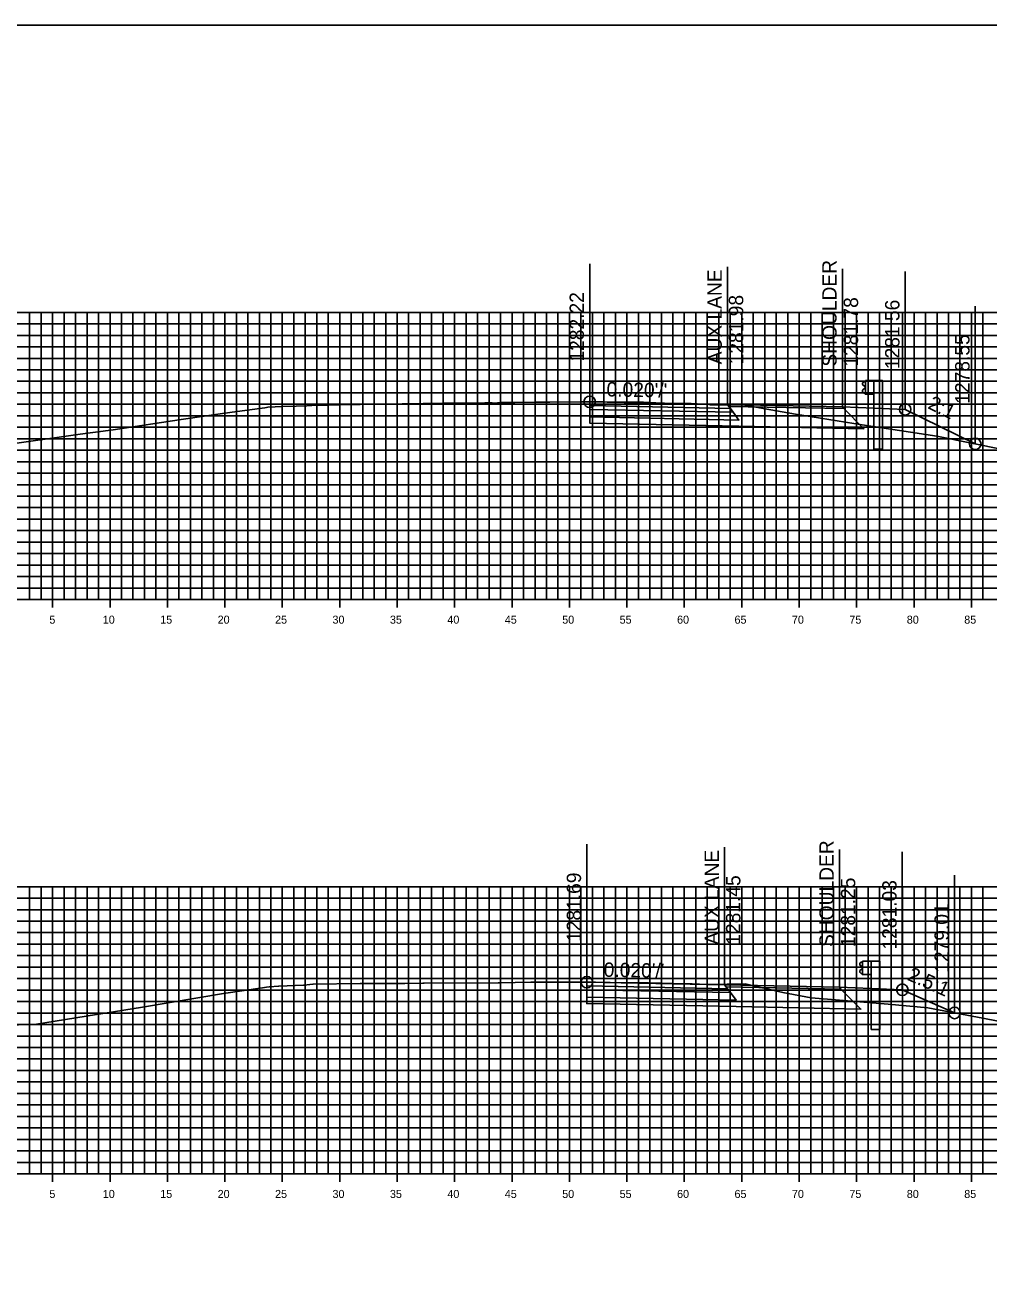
# Model space of a CAD drawing. Extents: x 674939 to 678919, y 750652 to 765176.
# Drawn here: x 678751.2 to 678835, y 763226.3 to 763336.3 of the extents above; entities that cross this region are included whole.
import ezdxf

# ---------------------------------------------------------------- set-up
doc = ezdxf.new("R2010")
doc.units = 0
for name, color, linetype in [('R_Alt Surface', 7, 'Continuous'), ('R_Axis', 7, 'Continuous'), ('R_Axis Annot', 7, 'Continuous'), ('R_Exist Surface', 7, 'Continuous'), ('R_Fin Surface', 7, 'Continuous'), ('R_Grid', 7, 'Continuous'), ('R_Guardrail', 7, 'Continuous'), ('R_No Plot', 7, 'Continuous'), ('R_Proposed Const Limits', 7, 'Continuous'), ('R_Xsect Elev', 7, 'Continuous'), ('R_Xsect Slope', 7, 'Continuous')]:
    doc.layers.add(name, color=color, linetype=linetype)

msp = doc.modelspace()

# ---------------------------------------------------------------- linework, layer by layer
at = {"layer": 'R_Alt Surface'}
for points in [[(678800.29, 763303.18), (678800.29, 763302.85), (678812.79, 763302.59), (678812.54, 763302.93)], [(678800.29, 763302.85), (678800.29, 763302.19), (678813.29, 763301.92), (678812.79, 763302.59)], [(678800.04, 763252.65), (678800.04, 763252.32), (678812.54, 763252.07), (678812.29, 763252.4)], [(678800.04, 763252.32), (678800.04, 763251.66), (678813.04, 763251.4), (678812.54, 763252.07)]]:
    msp.add_lwpolyline(points, close=True, dxfattribs=at)
for points in [[(678800.29, 763302.19), (678800.29, 763301.65), (678813.29, 763301.38), (678824.16, 763301.16), (678822.41, 763302.91)], [(678800.04, 763251.66), (678800.04, 763251.12), (678813.04, 763250.86), (678823.91, 763250.63), (678822.16, 763252.38)]]:
    msp.add_lwpolyline(points, dxfattribs=at)
at = {"layer": 'R_Axis'}
for p, q in [((678753.53, 763285.59), (678753.53, 763286.99)), ((678758.53, 763285.59), (678758.53, 763286.99)), ((678763.53, 763285.59), (678763.53, 763286.99)), ((678768.53, 763285.59), (678768.53, 763286.99)), ((678773.53, 763285.59), (678773.53, 763286.99)), ((678778.53, 763285.59), (678778.53, 763286.99)), ((678783.53, 763285.59), (678783.53, 763286.99)), ((678788.53, 763285.59), (678788.53, 763286.99)), ((678793.53, 763285.59), (678793.53, 763286.99)), ((678798.53, 763285.59), (678798.53, 763286.99)), ((678803.53, 763285.59), (678803.53, 763286.99)), ((678808.53, 763285.59), (678808.53, 763286.99)), ((678813.53, 763285.59), (678813.53, 763286.99)), ((678818.53, 763285.59), (678818.53, 763286.99)), ((678823.53, 763285.59), (678823.53, 763286.99)), ((678828.53, 763285.59), (678828.53, 763286.99)), ((678833.53, 763285.59), (678833.53, 763286.99)), ((678598.53, 763286.29), (678898.53, 763286.29)), ((678598.53, 763236.29), (678898.53, 763236.29)), ((678753.53, 763235.59), (678753.53, 763236.99)), ((678758.53, 763235.59), (678758.53, 763236.99)), ((678763.53, 763235.59), (678763.53, 763236.99)), ((678768.53, 763235.59), (678768.53, 763236.99)), ((678773.53, 763235.59), (678773.53, 763236.99)), ((678778.53, 763235.59), (678778.53, 763236.99)), ((678783.53, 763235.59), (678783.53, 763236.99)), ((678788.53, 763235.59), (678788.53, 763236.99)), ((678793.53, 763235.59), (678793.53, 763236.99)), ((678798.53, 763235.59), (678798.53, 763236.99)), ((678803.53, 763235.59), (678803.53, 763236.99)), ((678808.53, 763235.59), (678808.53, 763236.99)), ((678813.53, 763235.59), (678813.53, 763236.99)), ((678818.53, 763235.59), (678818.53, 763236.99)), ((678823.53, 763235.59), (678823.53, 763236.99)), ((678828.53, 763235.59), (678828.53, 763236.99)), ((678833.53, 763235.59), (678833.53, 763236.99))]:
    msp.add_line(p, q, dxfattribs=at)
at = {"layer": 'R_Exist Surface'}
for points in [[(678749, 763299.7), (678755.94, 763300.68), (678758.8, 763301.08), (678764.93, 763302), (678768.32, 763302.49), (678769.61, 763302.67), (678772.02, 763302.99), (678772.14, 763303.01), (678772.26, 763303.03), (678773.56, 763303.1), (678774.75, 763303.14), (678775.66, 763303.15), (678776.1, 763303.18), (678776.24, 763303.2), (678776.25, 763303.2), (678776.47, 763303.22), (678777.57, 763303.22), (678778.47, 763303.25), (678787.61, 763303.38), (678789.21, 763303.39), (678791.15, 763303.41), (678791.8, 763303.42), (678791.93, 763303.4), (678792.59, 763303.44), (678793.76, 763303.46), (678795.59, 763303.48), (678796.83, 763303.48), (678799.59, 763303.5), (678799.96, 763303.5), (678800.29, 763303.51), (678800.35, 763303.51), (678800.53, 763303.51), (678801.45, 763303.49), (678802.89, 763303.48), (678804.99, 763303.47), (678806.04, 763303.43), (678806.8, 763303.4), (678808.37, 763303.37), (678809.13, 763303.36), (678810.18, 763303.31), (678810.66, 763303.28), (678810.79, 763303.25), (678812.96, 763303.24), (678813.65, 763303.23), (678815.38, 763302.93), (678818.22, 763302.44), (678824, 763301.49), (678830.52, 763300.51), (678836.4, 763299.33)], [(678747.75, 763249.22), (678751.95, 763249.29), (678757.35, 763250.15), (678758.12, 763250.28), (678761.35, 763250.8), (678768.42, 763251.99), (678771.8, 763252.49), (678772.15, 763252.54), (678772.4, 763252.56), (678772.42, 763252.56), (678773.2, 763252.63), (678773.23, 763252.63), (678775.37, 763252.71), (678775.4, 763252.71), (678775.42, 763252.71), (678775.94, 763252.77), (678776.2, 763252.8), (678776.21, 763252.8), (678780.31, 763252.85), (678780.47, 763252.85), (678783.2, 763252.87), (678783.23, 763252.87), (678784.2, 763252.85), (678785.76, 763252.88), (678785.88, 763252.89), (678792.32, 763252.93), (678792.43, 763252.93), (678795.16, 763252.98), (678795.23, 763252.98), (678799.52, 763252.98), (678799.6, 763252.98), (678799.61, 763252.98), (678800.04, 763252.98), (678800.05, 763252.98), (678800.79, 763252.98), (678801.96, 763252.96), (678802.06, 763252.96), (678805.37, 763252.92), (678805.41, 763252.92), (678807.55, 763252.87), (678807.6, 763252.87), (678809.16, 763252.84), (678809.21, 763252.84), (678810.53, 763252.77), (678810.56, 763252.77), (678810.69, 763252.77), (678813.83, 763252.82), (678817.1, 763252.09), (678819.57, 763251.6), (678826.27, 763251.06), (678829.73, 763250.73), (678834.53, 763249.85), (678843.44, 763248.09)]]:
    msp.add_lwpolyline(points, dxfattribs=at)
at = {"layer": 'R_Fin Surface'}
for points in [[(678822.29, 763303.07), (678812.29, 763303.27), (678800.29, 763303.51)], [(678800.29, 763303.51), (678812.29, 763303.27), (678822.29, 763303.07), (678827.76, 763302.85), (678833.86, 763299.84)], [(678822.29, 763303.07), (678827.76, 763302.85)], [(678822.04, 763252.54), (678812.04, 763252.74), (678800.04, 763252.98)], [(678800.04, 763252.98), (678812.04, 763252.74), (678822.04, 763252.54), (678827.51, 763252.32), (678832.06, 763250.3)], [(678822.04, 763252.54), (678827.51, 763252.32)]]:
    msp.add_lwpolyline(points, dxfattribs=at)
for points in [[(678800.29, 763303.51), (678800.29, 763303.18), (678812.54, 763302.93), (678812.29, 763303.27)], [(678812.29, 763303.27), (678822.29, 763303.07), (678822.41, 763302.91), (678812.41, 763303.11)], [(678800.04, 763252.98), (678800.04, 763252.65), (678812.29, 763252.4), (678812.04, 763252.74)], [(678812.04, 763252.74), (678822.04, 763252.54), (678822.16, 763252.38), (678812.16, 763252.58)]]:
    msp.add_lwpolyline(points, close=True, dxfattribs=at)
at = {"layer": 'R_Grid'}
for p, q in [((678598.53, 763311.29), (678898.53, 763311.29)), ((678751.53, 763286.29), (678751.53, 763311.29)), ((678752.53, 763286.29), (678752.53, 763311.29)), ((678753.53, 763286.29), (678753.53, 763311.29)), ((678754.53, 763286.29), (678754.53, 763311.29)), ((678755.53, 763286.29), (678755.53, 763311.29)), ((678756.53, 763286.29), (678756.53, 763311.29)), ((678757.53, 763286.29), (678757.53, 763311.29)), ((678758.53, 763286.29), (678758.53, 763311.29)), ((678759.53, 763286.29), (678759.53, 763311.29)), ((678760.53, 763286.29), (678760.53, 763311.29)), ((678761.53, 763286.29), (678761.53, 763311.29)), ((678762.53, 763286.29), (678762.53, 763311.29)), ((678763.53, 763286.29), (678763.53, 763311.29)), ((678764.53, 763286.29), (678764.53, 763311.29)), ((678765.53, 763286.29), (678765.53, 763311.29)), ((678766.53, 763286.29), (678766.53, 763311.29)), ((678767.53, 763286.29), (678767.53, 763311.29)), ((678768.53, 763286.29), (678768.53, 763311.29)), ((678769.53, 763286.29), (678769.53, 763311.29)), ((678770.53, 763286.29), (678770.53, 763311.29)), ((678771.53, 763286.29), (678771.53, 763311.29)), ((678772.53, 763286.29), (678772.53, 763311.29)), ((678773.53, 763286.29), (678773.53, 763311.29)), ((678774.53, 763286.29), (678774.53, 763311.29)), ((678775.53, 763286.29), (678775.53, 763311.29)), ((678776.53, 763286.29), (678776.53, 763311.29)), ((678777.53, 763286.29), (678777.53, 763311.29)), ((678778.53, 763286.29), (678778.53, 763311.29)), ((678779.53, 763286.29), (678779.53, 763311.29)), ((678780.53, 763286.29), (678780.53, 763311.29)), ((678781.53, 763286.29), (678781.53, 763311.29)), ((678782.53, 763286.29), (678782.53, 763311.29)), ((678783.53, 763286.29), (678783.53, 763311.29)), ((678784.53, 763286.29), (678784.53, 763311.29)), ((678785.53, 763286.29), (678785.53, 763311.29)), ((678786.53, 763286.29), (678786.53, 763311.29)), ((678787.53, 763286.29), (678787.53, 763311.29)), ((678788.53, 763286.29), (678788.53, 763311.29)), ((678789.53, 763286.29), (678789.53, 763311.29)), ((678790.53, 763286.29), (678790.53, 763311.29)), ((678791.53, 763286.29), (678791.53, 763311.29)), ((678792.53, 763286.29), (678792.53, 763311.29)), ((678793.53, 763286.29), (678793.53, 763311.29)), ((678794.53, 763286.29), (678794.53, 763311.29)), ((678795.53, 763286.29), (678795.53, 763311.29)), ((678796.53, 763286.29), (678796.53, 763311.29)), ((678797.53, 763286.29), (678797.53, 763311.29)), ((678798.53, 763286.29), (678798.53, 763311.29)), ((678799.53, 763286.29), (678799.53, 763311.29)), ((678800.53, 763286.29), (678800.53, 763311.29)), ((678801.53, 763286.29), (678801.53, 763311.29)), ((678802.53, 763286.29), (678802.53, 763311.29)), ((678803.53, 763286.29), (678803.53, 763311.29)), ((678804.53, 763286.29), (678804.53, 763311.29)), ((678805.53, 763286.29), (678805.53, 763311.29)), ((678806.53, 763286.29), (678806.53, 763311.29)), ((678807.53, 763286.29), (678807.53, 763311.29)), ((678808.53, 763286.29), (678808.53, 763311.29)), ((678809.53, 763286.29), (678809.53, 763311.29)), ((678810.53, 763286.29), (678810.53, 763311.29)), ((678811.53, 763286.29), (678811.53, 763311.29)), ((678812.53, 763286.29), (678812.53, 763311.29)), ((678813.53, 763286.29), (678813.53, 763311.29)), ((678814.53, 763286.29), (678814.53, 763311.29)), ((678815.53, 763286.29), (678815.53, 763311.29)), ((678816.53, 763286.29), (678816.53, 763311.29)), ((678817.53, 763286.29), (678817.53, 763311.29)), ((678818.53, 763286.29), (678818.53, 763311.29)), ((678819.53, 763286.29), (678819.53, 763311.29)), ((678820.53, 763286.29), (678820.53, 763311.29)), ((678821.53, 763286.29), (678821.53, 763311.29)), ((678822.53, 763286.29), (678822.53, 763311.29)), ((678823.53, 763286.29), (678823.53, 763311.29)), ((678824.53, 763286.29), (678824.53, 763311.29)), ((678825.53, 763286.29), (678825.53, 763311.29)), ((678826.53, 763286.29), (678826.53, 763311.29)), ((678827.53, 763286.29), (678827.53, 763311.29)), ((678828.53, 763286.29), (678828.53, 763311.29)), ((678829.53, 763286.29), (678829.53, 763311.29)), ((678830.53, 763286.29), (678830.53, 763311.29)), ((678831.53, 763286.29), (678831.53, 763311.29)), ((678832.53, 763286.29), (678832.53, 763311.29)), ((678833.53, 763286.29), (678833.53, 763311.29)), ((678834.53, 763286.29), (678834.53, 763311.29)), ((678598.53, 763310.29), (678898.53, 763310.29)), ((678598.53, 763309.29), (678898.53, 763309.29)), ((678598.53, 763308.29), (678898.53, 763308.29)), ((678598.53, 763307.29), (678898.53, 763307.29)), ((678598.53, 763306.29), (678898.53, 763306.29)), ((678598.53, 763305.29), (678898.53, 763305.29)), ((678598.53, 763304.29), (678898.53, 763304.29)), ((678598.53, 763303.29), (678898.53, 763303.29)), ((678598.53, 763302.29), (678898.53, 763302.29)), ((678598.53, 763301.29), (678898.53, 763301.29)), ((678598.53, 763300.29), (678898.53, 763300.29)), ((678598.53, 763299.29), (678898.53, 763299.29)), ((678598.53, 763298.29), (678898.53, 763298.29)), ((678598.53, 763297.29), (678898.53, 763297.29)), ((678598.53, 763296.29), (678898.53, 763296.29)), ((678598.53, 763295.29), (678898.53, 763295.29)), ((678598.53, 763294.29), (678898.53, 763294.29)), ((678598.53, 763293.29), (678898.53, 763293.29)), ((678598.53, 763292.29), (678898.53, 763292.29)), ((678598.53, 763291.29), (678898.53, 763291.29)), ((678598.53, 763290.29), (678898.53, 763290.29)), ((678598.53, 763289.29), (678898.53, 763289.29)), ((678598.53, 763288.29), (678898.53, 763288.29)), ((678598.53, 763287.29), (678898.53, 763287.29)), ((678598.53, 763286.29), (678898.53, 763286.29)), ((678598.53, 763261.29), (678898.53, 763261.29)), ((678751.53, 763236.29), (678751.53, 763261.29)), ((678752.53, 763236.29), (678752.53, 763261.29)), ((678753.53, 763236.29), (678753.53, 763261.29)), ((678754.53, 763236.29), (678754.53, 763261.29)), ((678755.53, 763236.29), (678755.53, 763261.29)), ((678756.53, 763236.29), (678756.53, 763261.29)), ((678757.53, 763236.29), (678757.53, 763261.29)), ((678758.53, 763236.29), (678758.53, 763261.29)), ((678759.53, 763236.29), (678759.53, 763261.29)), ((678760.53, 763236.29), (678760.53, 763261.29)), ((678761.53, 763236.29), (678761.53, 763261.29)), ((678762.53, 763236.29), (678762.53, 763261.29)), ((678763.53, 763236.29), (678763.53, 763261.29)), ((678764.53, 763236.29), (678764.53, 763261.29)), ((678765.53, 763236.29), (678765.53, 763261.29)), ((678766.53, 763236.29), (678766.53, 763261.29)), ((678767.53, 763236.29), (678767.53, 763261.29)), ((678768.53, 763236.29), (678768.53, 763261.29)), ((678769.53, 763236.29), (678769.53, 763261.29)), ((678770.53, 763236.29), (678770.53, 763261.29)), ((678771.53, 763236.29), (678771.53, 763261.29)), ((678772.53, 763236.29), (678772.53, 763261.29)), ((678773.53, 763236.29), (678773.53, 763261.29)), ((678774.53, 763236.29), (678774.53, 763261.29)), ((678775.53, 763236.29), (678775.53, 763261.29)), ((678776.53, 763236.29), (678776.53, 763261.29)), ((678777.53, 763236.29), (678777.53, 763261.29)), ((678778.53, 763236.29), (678778.53, 763261.29)), ((678779.53, 763236.29), (678779.53, 763261.29)), ((678780.53, 763236.29), (678780.53, 763261.29)), ((678781.53, 763236.29), (678781.53, 763261.29)), ((678782.53, 763236.29), (678782.53, 763261.29)), ((678783.53, 763236.29), (678783.53, 763261.29)), ((678784.53, 763236.29), (678784.53, 763261.29)), ((678785.53, 763236.29), (678785.53, 763261.29)), ((678786.53, 763236.29), (678786.53, 763261.29)), ((678787.53, 763236.29), (678787.53, 763261.29)), ((678788.53, 763236.29), (678788.53, 763261.29)), ((678789.53, 763236.29), (678789.53, 763261.29)), ((678790.53, 763236.29), (678790.53, 763261.29)), ((678791.53, 763236.29), (678791.53, 763261.29)), ((678792.53, 763236.29), (678792.53, 763261.29)), ((678793.53, 763236.29), (678793.53, 763261.29)), ((678794.53, 763236.29), (678794.53, 763261.29)), ((678795.53, 763236.29), (678795.53, 763261.29)), ((678796.53, 763236.29), (678796.53, 763261.29)), ((678797.53, 763236.29), (678797.53, 763261.29)), ((678798.53, 763236.29), (678798.53, 763261.29)), ((678799.53, 763236.29), (678799.53, 763261.29)), ((678800.53, 763236.29), (678800.53, 763261.29)), ((678801.53, 763236.29), (678801.53, 763261.29)), ((678802.53, 763236.29), (678802.53, 763261.29)), ((678803.53, 763236.29), (678803.53, 763261.29)), ((678804.53, 763236.29), (678804.53, 763261.29)), ((678805.53, 763236.29), (678805.53, 763261.29)), ((678806.53, 763236.29), (678806.53, 763261.29)), ((678807.53, 763236.29), (678807.53, 763261.29)), ((678808.53, 763236.29), (678808.53, 763261.29)), ((678809.53, 763236.29), (678809.53, 763261.29)), ((678810.53, 763236.29), (678810.53, 763261.29)), ((678811.53, 763236.29), (678811.53, 763261.29)), ((678812.53, 763236.29), (678812.53, 763261.29)), ((678813.53, 763236.29), (678813.53, 763261.29)), ((678814.53, 763236.29), (678814.53, 763261.29)), ((678815.53, 763236.29), (678815.53, 763261.29)), ((678816.53, 763236.29), (678816.53, 763261.29)), ((678817.53, 763236.29), (678817.53, 763261.29)), ((678818.53, 763236.29), (678818.53, 763261.29)), ((678819.53, 763236.29), (678819.53, 763261.29)), ((678820.53, 763236.29), (678820.53, 763261.29)), ((678821.53, 763236.29), (678821.53, 763261.29)), ((678822.53, 763236.29), (678822.53, 763261.29)), ((678823.53, 763236.29), (678823.53, 763261.29)), ((678824.53, 763236.29), (678824.53, 763261.29)), ((678825.53, 763236.29), (678825.53, 763261.29)), ((678826.53, 763236.29), (678826.53, 763261.29)), ((678827.53, 763236.29), (678827.53, 763261.29)), ((678828.53, 763236.29), (678828.53, 763261.29)), ((678829.53, 763236.29), (678829.53, 763261.29)), ((678830.53, 763236.29), (678830.53, 763261.29)), ((678831.53, 763236.29), (678831.53, 763261.29)), ((678832.53, 763236.29), (678832.53, 763261.29)), ((678833.53, 763236.29), (678833.53, 763261.29)), ((678834.53, 763236.29), (678834.53, 763261.29)), ((678598.53, 763260.29), (678898.53, 763260.29)), ((678598.53, 763259.29), (678898.53, 763259.29)), ((678598.53, 763258.29), (678898.53, 763258.29)), ((678598.53, 763257.29), (678898.53, 763257.29)), ((678598.53, 763256.29), (678898.53, 763256.29)), ((678598.53, 763255.29), (678898.53, 763255.29)), ((678598.53, 763254.29), (678898.53, 763254.29)), ((678598.53, 763253.29), (678898.53, 763253.29)), ((678598.53, 763252.29), (678898.53, 763252.29)), ((678598.53, 763251.29), (678898.53, 763251.29)), ((678598.53, 763250.29), (678898.53, 763250.29)), ((678598.53, 763249.29), (678898.53, 763249.29)), ((678598.53, 763248.29), (678898.53, 763248.29)), ((678598.53, 763247.29), (678898.53, 763247.29)), ((678598.53, 763246.29), (678898.53, 763246.29)), ((678598.53, 763245.29), (678898.53, 763245.29)), ((678598.53, 763244.29), (678898.53, 763244.29)), ((678598.53, 763243.29), (678898.53, 763243.29)), ((678598.53, 763242.29), (678898.53, 763242.29)), ((678598.53, 763241.29), (678898.53, 763241.29)), ((678598.53, 763240.29), (678898.53, 763240.29)), ((678598.53, 763239.29), (678898.53, 763239.29)), ((678598.53, 763238.29), (678898.53, 763238.29)), ((678598.53, 763237.29), (678898.53, 763237.29)), ((678598.53, 763236.29), (678898.53, 763236.29))]:
    msp.add_line(p, q, dxfattribs=at)
at = {"layer": 'R_Guardrail'}
for points in [[(678824.29, 763305.27), (678824.19, 763305.25), (678824.05, 763305.15), (678824.05, 763305), (678824.27, 763304.8), (678824.27, 763304.71), (678824.05, 763304.51), (678824.05, 763304.37), (678824.19, 763304.27), (678824.29, 763304.24)], [(678824.29, 763305.35), (678825.04, 763305.35), (678825.04, 763304.17), (678824.29, 763304.17)], [(678825.04, 763305.35), (678825.79, 763305.35), (678825.79, 763302.93), (678825.04, 763302.96)], [(678824.04, 763254.82), (678824.79, 763254.82), (678824.79, 763253.64), (678824.04, 763253.64)], [(678824.79, 763254.82), (678825.54, 763254.82), (678825.54, 763252.4), (678824.79, 763252.43)], [(678824.04, 763254.74), (678823.94, 763254.72), (678823.8, 763254.62), (678823.8, 763254.48), (678824.03, 763254.28), (678824.03, 763254.18), (678823.8, 763253.98), (678823.8, 763253.84), (678823.94, 763253.74), (678824.04, 763253.72)]]:
    msp.add_lwpolyline(points, close=True, dxfattribs=at)
for points in [[(678825.04, 763299.38), (678825.04, 763302.96), (678825.79, 763302.93), (678825.79, 763299.38)], [(678825.04, 763299.38), (678825.79, 763299.38)], [(678824.79, 763248.85), (678824.79, 763252.43), (678825.54, 763252.4), (678825.54, 763248.85)], [(678824.79, 763248.85), (678825.54, 763248.85)]]:
    msp.add_lwpolyline(points, dxfattribs=at)
at = {"layer": 'R_No Plot'}
msp.add_lwpolyline([(678578.53, 763116.29), (678918.53, 763116.29), (678918.53, 763336.29), (678578.53, 763336.29)], close=True, dxfattribs=at)
for centre in [(678800.29, 763303.51), (678827.76, 763302.85), (678827.76, 763302.85), (678833.86, 763299.84), (678800.04, 763252.98), (678827.51, 763252.32), (678827.51, 763252.32), (678832.06, 763250.3)]:
    msp.add_circle(centre, 0.5, dxfattribs=at)
at = {"layer": 'R_Proposed Const Limits'}
for points in [[(678827.76, 763302.85), (678827.76, 763302.85), (678833.86, 763299.84)], [(678827.51, 763252.32), (678827.51, 763252.32), (678832.06, 763250.3)]]:
    msp.add_lwpolyline(points, dxfattribs=at)
at = {"layer": 'R_Xsect Elev'}
for p, q in [((678800.29, 763303.51), (678800.29, 763315.51)), ((678812.29, 763303.27), (678812.29, 763315.27)), ((678822.29, 763303.07), (678822.29, 763315.07)), ((678827.76, 763302.85), (678827.76, 763314.85)), ((678833.86, 763299.84), (678833.86, 763311.84)), ((678800.04, 763252.98), (678800.04, 763264.98)), ((678812.04, 763252.74), (678812.04, 763264.74)), ((678822.04, 763252.54), (678822.04, 763264.54)), ((678827.51, 763252.32), (678827.51, 763264.32)), ((678832.06, 763250.3), (678832.06, 763262.3))]:
    msp.add_line(p, q, dxfattribs=at)

# ---------------------------------------------------------------- texts
at = {"layer": 'R_Axis Annot'}
for s, p in [('5', (678753.25, 763284.19)), ('10', (678757.9, 763284.19)), ('15', (678762.9, 763284.19)), ('20', (678767.9, 763284.19)), ('25', (678772.9, 763284.19)), ('30', (678777.9, 763284.19)), ('35', (678782.9, 763284.19)), ('40', (678787.9, 763284.19)), ('45', (678792.9, 763284.19)), ('50', (678797.9, 763284.19)), ('55', (678802.9, 763284.19)), ('60', (678807.9, 763284.19)), ('65', (678812.9, 763284.19)), ('70', (678817.9, 763284.19)), ('75', (678822.9, 763284.19)), ('80', (678827.9, 763284.19)), ('85', (678832.9, 763284.19)), ('5', (678753.25, 763234.19)), ('10', (678757.9, 763234.19)), ('15', (678762.9, 763234.19)), ('20', (678767.9, 763234.19)), ('25', (678772.9, 763234.19)), ('30', (678777.9, 763234.19)), ('35', (678782.9, 763234.19)), ('40', (678787.9, 763234.19)), ('45', (678792.9, 763234.19)), ('50', (678797.9, 763234.19)), ('55', (678802.9, 763234.19)), ('60', (678807.9, 763234.19)), ('65', (678812.9, 763234.19)), ('70', (678817.9, 763234.19)), ('75', (678822.9, 763234.19)), ('80', (678827.9, 763234.19)), ('85', (678832.9, 763234.19))]:
    msp.add_text(s, height=0.7, dxfattribs=at).set_placement(p)
at = {"layer": 'R_Xsect Elev'}
for s, p in [('SHOULDER', (678821.79, 763306.57)), ('AUX LANE', (678811.79, 763306.77)), ('1282.22', (678799.79, 763307.01)), ('1281.98', (678813.66, 763306.77)), ('1281.78', (678823.66, 763306.57)), ('1281.56', (678827.26, 763306.35)), ('1278.55', (678833.36, 763303.34)), ('SHOULDER', (678821.54, 763256.04)), ('AUX LANE', (678811.54, 763256.24)), ('1281.69', (678799.54, 763256.48)), ('1281.45', (678813.41, 763256.24)), ('1281.25', (678823.41, 763256.04)), ('1281.03', (678827.01, 763255.82)), ('1279.01', (678831.56, 763253.8))]:
    msp.add_text(s, height=1.25, rotation=90, dxfattribs=at).set_placement(p)
at = {"layer": 'R_Xsect Slope'}
for s, rotation, p in [("0.020'/'", 358.8542, (678801.75, 763303.98)), ('2:1', 333.7713, (678829.65, 763302.97)), ("0.020'/'", 358.8542, (678801.5, 763253.45)), ('2.5:1', 336.0634, (678827.87, 763253.2))]:
    msp.add_text(s, height=1.25, rotation=rotation, dxfattribs=at).set_placement(p)

doc.saveas('drawing.dxf')
